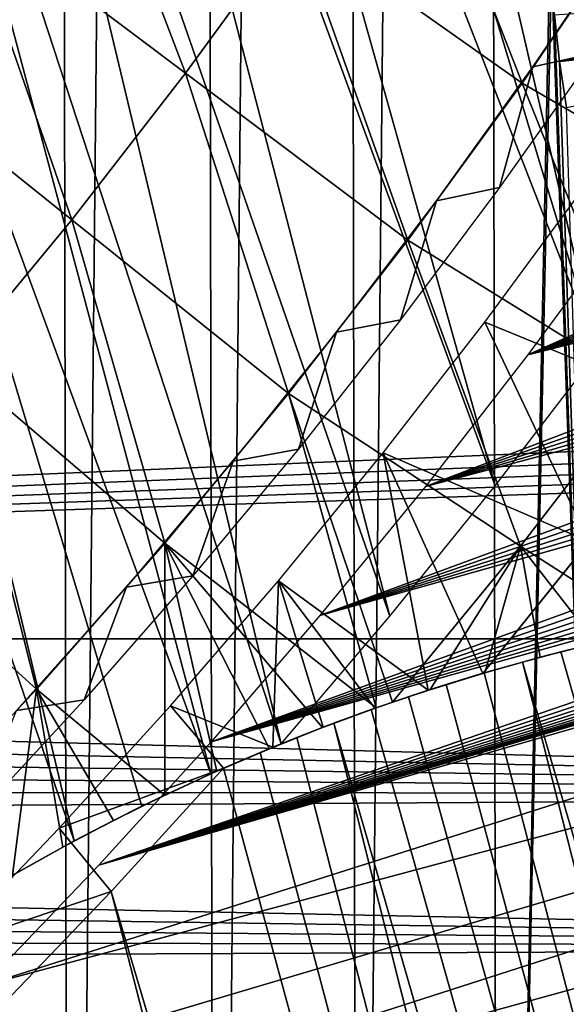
# Model space of a CAD drawing. Header units: millimetres. Extents: x -50 to 50, y -50 to 50.
# Tile 283 of 562: x 17.2 to 19.2, y -16.9 to -13.2. Entities that reach past the tile are written whole.
import ezdxf

# ---------------------------------------------------------------- set-up
doc = ezdxf.new("R2010")
doc.units = ezdxf.units.MM
doc.header["$LTSCALE"] = 65.185185
for name, color, linetype in [('1', 7, 'CONTINUOUS'), ('2', 7, 'CONTINUOUS'), ('20', 7, 'CONTINUOUS'), ('37', 7, 'CONTINUOUS'), ('39', 7, 'CONTINUOUS'), ('46', 7, 'CONTINUOUS'), ('48', 7, 'CONTINUOUS'), ('49', 7, 'CONTINUOUS'), ('50', 7, 'CONTINUOUS'), ('63', 7, 'CONTINUOUS'), ('66', 7, 'CONTINUOUS'), ('90', 7, 'CONTINUOUS')]:
    doc.layers.add(name, color=color, linetype=linetype)

msp = doc.modelspace()

# ---------------------------------------------------------------- linework, layer by layer
at = {"layer": '1', "color": 7, "linetype": 'Continuous', "true_color": 0xf5f5f5}
for points in [[(22.0681, -14.6293), (22.1599, -14.6833), (3, -4.2351), (22.0681, -14.6293)], [(3, -4.2351), (22.1599, -14.6833), (3, -15.5), (3, -4.2351)], [(21.9793, -14.5708), (22.0681, -14.6293), (3, -4.2351), (21.9793, -14.5708)], [(21.122, -13.2699), (21.146, -13.3736), (3, -4.2351), (21.122, -13.2699)], [(21.1032, -13.1652), (21.122, -13.2699), (3, -4.2351), (21.1032, -13.1652)], [(21.6569, -14.294), (21.7321, -14.3693), (3, -4.2351), (21.6569, -14.294)], [(21.5856, -14.2151), (21.6569, -14.294), (3, -4.2351), (21.5856, -14.2151)], [(21.5183, -14.1326), (21.5856, -14.2151), (3, -4.2351), (21.5183, -14.1326)], [(21.4554, -14.0469), (21.5183, -14.1326), (3, -4.2351), (21.4554, -14.0469)], [(21.8935, -14.5078), (21.9793, -14.5708), (3, -4.2351), (21.8935, -14.5078)], [(21.8111, -14.4406), (21.8935, -14.5078), (3, -4.2351), (21.8111, -14.4406)], [(21.7321, -14.3693), (21.8111, -14.4406), (3, -4.2351), (21.7321, -14.3693)], [(21.2097, -13.5766), (21.2492, -13.6753), (3, -4.2351), (21.2097, -13.5766)], [(21.1753, -13.4758), (21.2097, -13.5766), (3, -4.2351), (21.1753, -13.4758)], [(21.146, -13.3736), (21.1753, -13.4758), (3, -4.2351), (21.146, -13.3736)], [(21.2492, -13.6753), (21.2936, -13.772), (3, -4.2351), (21.2492, -13.6753)], [(21.3968, -13.958), (21.4554, -14.0469), (3, -4.2351), (21.3968, -13.958)], [(21.3429, -13.8663), (21.3968, -13.958), (3, -4.2351), (21.3429, -13.8663)], [(21.2936, -13.772), (21.3429, -13.8663), (3, -4.2351), (21.2936, -13.772)], [(22.1599, -14.6833), (22.2541, -14.7326), (3, -15.5), (22.1599, -14.6833)], [(22.2541, -14.7326), (22.3508, -14.777), (3, -15.5), (22.2541, -14.7326)], [(22.3508, -14.777), (22.4496, -14.8165), (3, -15.5), (22.3508, -14.777)], [(22.4496, -14.8165), (22.5503, -14.8509), (3, -15.5), (22.4496, -14.8165)], [(22.5503, -14.8509), (24.8056, -15.4999), (3, -15.5), (22.5503, -14.8509)], [(3, -15.5), (24.4383, -16.0728), (2.9967, -15.6407), (3, -15.5)], [(24.8056, -15.4999), (24.4383, -16.0728), (3, -15.5), (24.8056, -15.4999)], [(2.9967, -15.6407), (24.4383, -16.0728), (2.9868, -15.7809), (2.9967, -15.6407)], [(2.9868, -15.7809), (24.4383, -16.0728), (2.9704, -15.9206), (2.9868, -15.7809)], [(2.9704, -15.9206), (24.4383, -16.0728), (2.9474, -16.0594), (2.9704, -15.9206)], [(2.9474, -16.0594), (24.4383, -16.0728), (2.9179, -16.1969), (2.9474, -16.0594)], [(24.4383, -16.0728), (24.0576, -16.6372), (2.9179, -16.1969), (24.4383, -16.0728)], [(2.9179, -16.1969), (24.0576, -16.6372), (2.8821, -16.3329), (2.9179, -16.1969)], [(2.8821, -16.3329), (24.0576, -16.6372), (2.8398, -16.4671), (2.8821, -16.3329)], [(2.8398, -16.4671), (24.0576, -16.6372), (2.7914, -16.5991), (2.8398, -16.4671)], [(2.7914, -16.5991), (24.0576, -16.6372), (2.7368, -16.7288), (2.7914, -16.5991)], [(24.0576, -16.6372), (23.664, -17.1924), (2.7368, -16.7288), (24.0576, -16.6372)], [(2.7368, -16.7288), (23.664, -17.1924), (2.6762, -16.8557), (2.7368, -16.7288)]]:
    msp.add_3dface(points, dxfattribs=at)
at = {"layer": '2', "color": 7, "linetype": 'Continuous', "true_color": 0xf5f5f5}
for points in [[(17.3191, 23.5714, 4.3), (16.8481, 23.1809, 4.3), (16.8519, -23.9077, 4.3), (17.3191, 23.5714, 4.3)], [(17.3993, -23.5123, 4.3), (17.3191, 23.5714, 4.3), (16.8519, -23.9077, 4.3), (17.3993, -23.5123, 4.3)], [(17.8582, 23.1656, 4.3), (17.3191, 23.5714, 4.3), (17.3993, -23.5123, 4.3), (17.8582, 23.1656, 4.3)], [(17.9374, -23.1044, 4.3), (17.8582, 23.1656, 4.3), (17.3993, -23.5123, 4.3), (17.9374, -23.1044, 4.3)], [(18.3881, 22.7473, 4.3), (17.8582, 23.1656, 4.3), (17.9374, -23.1044, 4.3), (18.3881, 22.7473, 4.3)], [(18.4659, -22.6842, 4.3), (18.3881, 22.7473, 4.3), (17.9374, -23.1044, 4.3), (18.4659, -22.6842, 4.3)], [(18.9083, 22.3168, 4.3), (18.3881, 22.7473, 4.3), (18.4659, -22.6842, 4.3), (18.9083, 22.3168, 4.3)], [(18.9846, -22.2519, 4.3), (18.9083, 22.3168, 4.3), (18.4659, -22.6842, 4.3), (18.9846, -22.2519, 4.3)], [(19.179, -12.8472, 4.3), (18.9083, 22.3168, 4.3), (18.9846, -22.2519, 4.3), (19.179, -12.8472, 4.3)], [(19.1827, -13.0196, 4.3), (19.179, -12.8472, 4.3), (18.9846, -22.2519, 4.3), (19.1827, -13.0196, 4.3)], [(19.4932, -21.8077, 4.3), (19.1827, -13.0196, 4.3), (18.9846, -22.2519, 4.3), (19.4932, -21.8077, 4.3)], [(19.1938, -13.1916, 4.3), (19.1827, -13.0196, 4.3), (19.4932, -21.8077, 4.3), (19.1938, -13.1916, 4.3)], [(19.2124, -13.3633, 4.3), (19.1938, -13.1916, 4.3), (19.4932, -21.8077, 4.3), (19.2124, -13.3633, 4.3)], [(19.2384, -13.5338, 4.3), (19.2124, -13.3633, 4.3), (19.4932, -21.8077, 4.3), (19.2384, -13.5338, 4.3)]]:
    msp.add_3dface(points, dxfattribs=at)
at = {"layer": '20', "color": 7, "linetype": 'Continuous', "true_color": 0xf5f5f5}
for points in [[(19.1938, -13.1916, 4.3), (19.2124, -13.3633, 4.3), (21.0897, -13.0595, 2.4), (19.1938, -13.1916, 4.3)], [(19.2124, -13.3633, 4.3), (21.0958, -13.1124, 2.4), (21.0897, -13.0595, 2.4), (19.2124, -13.3633, 4.3)], [(19.2124, -13.3633, 4.3), (21.1032, -13.1651, 2.4), (21.0958, -13.1124, 2.4), (19.2124, -13.3633, 4.3)], [(19.2124, -13.3633, 4.3), (19.2384, -13.5338, 4.3), (21.1032, -13.1651, 2.4), (19.2124, -13.3633, 4.3)]]:
    msp.add_3dface(points, dxfattribs=at)
at = {"layer": '37', "color": 15, "linetype": 'Continuous', "true_color": 0xaf503c}
for points in [[(17.3905, -12.2562, -14.4704), (17.8299, -13.4065, -14.1581), (17.0047, -12.786, -14.4704), (17.3905, -12.2562, -14.4704)], [(18.2344, -12.851, -14.1581), (17.8299, -13.4065, -14.1581), (17.3905, -12.2562, -14.4704), (18.2344, -12.851, -14.1581)], [(18.6216, -12.2833, -14.1581), (19.0746, -13.4432, -13.8311), (18.2344, -12.851, -14.1581), (18.6216, -12.2833, -14.1581)], [(19.4796, -12.8494, -13.8311), (19.0746, -13.4432, -13.8311), (18.6216, -12.2833, -14.1581), (19.4796, -12.8494, -13.8311)], [(17.0047, -12.786, -14.4704), (17.4086, -13.9493, -14.1581), (16.6028, -13.3037, -14.4704), (17.0047, -12.786, -14.4704)], [(17.8299, -13.4065, -14.1581), (17.4086, -13.9493, -14.1581), (17.0047, -12.786, -14.4704), (17.8299, -13.4065, -14.1581)], [(18.2344, -12.851, -14.1581), (18.6515, -14.0243, -13.8311), (17.8299, -13.4065, -14.1581), (18.2344, -12.851, -14.1581)], [(19.0746, -13.4432, -13.8311), (18.6515, -14.0243, -13.8311), (18.2344, -12.851, -14.1581), (19.0746, -13.4432, -13.8311)], [(19.4796, -12.8494, -13.8311), (19.9626, -13.9591, -13.4894), (19.0746, -13.4432, -13.8311), (19.4796, -12.8494, -13.8311)], [(17.4086, -13.9493, -14.1581), (16.9706, -14.4789, -14.1581), (16.6028, -13.3037, -14.4704), (17.4086, -13.9493, -14.1581)], [(17.8299, -13.4065, -14.1581), (18.2107, -14.5921, -13.8311), (17.4086, -13.9493, -14.1581), (17.8299, -13.4065, -14.1581)], [(18.6515, -14.0243, -13.8311), (18.2107, -14.5921, -13.8311), (17.8299, -13.4065, -14.1581), (18.6515, -14.0243, -13.8311)], [(19.0746, -13.4432, -13.8311), (19.525, -14.5648, -13.4894), (18.6515, -14.0243, -13.8311), (19.0746, -13.4432, -13.8311)], [(19.9626, -13.9591, -13.4894), (19.525, -14.5648, -13.4894), (19.0746, -13.4432, -13.8311), (19.9626, -13.9591, -13.4894)], [(17.4086, -13.9493, -14.1581), (17.7526, -15.1461, -13.8311), (16.9706, -14.4789, -14.1581), (17.4086, -13.9493, -14.1581)], [(18.2107, -14.5921, -13.8311), (17.7526, -15.1461, -13.8311), (17.4086, -13.9493, -14.1581), (18.2107, -14.5921, -13.8311)], [(18.6515, -14.0243, -13.8311), (19.069, -15.1568, -13.4894), (18.2107, -14.5921, -13.8311), (18.6515, -14.0243, -13.8311)], [(19.525, -14.5648, -13.4894), (19.069, -15.1568, -13.4894), (18.6515, -14.0243, -13.8311), (19.525, -14.5648, -13.4894)], [(16.9706, -14.4789, -14.1581), (17.2777, -15.6857, -13.8311), (16.5166, -14.9947, -14.1581), (16.9706, -14.4789, -14.1581)], [(17.7526, -15.1461, -13.8311), (17.2777, -15.6857, -13.8311), (16.9706, -14.4789, -14.1581), (17.7526, -15.1461, -13.8311)], [(19.069, -15.1568, -13.4894), (19.525, -14.5648, -13.4894), (19.5566, -15.4694, -13.2897), (19.069, -15.1568, -13.4894)], [(17.7526, -15.1461, -13.8311), (18.2107, -14.5921, -13.8311), (18.5344, -15.7549, -13.5007), (17.7526, -15.1461, -13.8311)], [(19.069, -15.1568, -13.4894), (18.595, -15.7338, -13.4896), (18.2107, -14.5921, -13.8311), (19.069, -15.1568, -13.4894)], [(18.2107, -14.5921, -13.8311), (18.595, -15.7338, -13.4896), (18.5344, -15.7549, -13.5007), (18.2107, -14.5921, -13.8311)], [(17.2777, -15.6857, -13.8311), (16.7864, -16.2104, -13.8311), (16.5166, -14.9947, -14.1581), (17.2777, -15.6857, -13.8311)], [(17.2777, -15.6857, -13.8311), (17.7526, -15.1461, -13.8311), (17.753, -16.0775, -13.6275), (17.2777, -15.6857, -13.8311)], [(17.753, -16.0775, -13.6275), (17.7526, -15.1461, -13.8311), (17.9453, -15.989, -13.5993), (17.753, -16.0775, -13.6275)], [(17.9453, -15.989, -13.5993), (17.7526, -15.1461, -13.8311), (18.1395, -15.9058, -13.5688), (17.9453, -15.989, -13.5993)], [(18.1395, -15.9058, -13.5688), (17.7526, -15.1461, -13.8311), (18.3359, -15.8277, -13.5359), (18.1395, -15.9058, -13.5688)], [(18.3359, -15.8277, -13.5359), (17.7526, -15.1461, -13.8311), (18.5344, -15.7549, -13.5007), (18.3359, -15.8277, -13.5359)], [(18.595, -15.7338, -13.4896), (19.069, -15.1568, -13.4894), (18.7347, -15.6873, -13.4632), (18.595, -15.7338, -13.4896)], [(18.7347, -15.6873, -13.4632), (19.069, -15.1568, -13.4894), (18.9371, -15.6249, -13.4234), (18.7347, -15.6873, -13.4632)], [(18.9371, -15.6249, -13.4234), (19.069, -15.1568, -13.4894), (19.1415, -15.5678, -13.3812), (18.9371, -15.6249, -13.4234)], [(19.1415, -15.5678, -13.3812), (19.069, -15.1568, -13.4894), (19.348, -15.5159, -13.3367), (19.1415, -15.5678, -13.3812)], [(19.348, -15.5159, -13.3367), (19.069, -15.1568, -13.4894), (19.5566, -15.4694, -13.2897), (19.348, -15.5159, -13.3367)], [(16.7864, -16.2104, -13.8311), (17.2777, -15.6857, -13.8311), (17.1895, -16.3738, -13.6981), (16.7864, -16.2104, -13.8311)], [(17.1895, -16.3738, -13.6981), (17.2777, -15.6857, -13.8311), (17.375, -16.2699, -13.6769), (17.1895, -16.3738, -13.6981)], [(17.375, -16.2699, -13.6769), (17.2777, -15.6857, -13.8311), (17.5628, -16.1711, -13.6534), (17.375, -16.2699, -13.6769)], [(17.5628, -16.1711, -13.6534), (17.2777, -15.6857, -13.8311), (17.753, -16.0775, -13.6275), (17.5628, -16.1711, -13.6534)]]:
    msp.add_3dface(points, dxfattribs=at)
at = {"layer": '39', "color": 15, "linetype": 'Continuous', "true_color": 0xaf503c}
for points in [[(18.8119, -24.6352, 4.5), (47.0535, -15.9917, 4.5), (19.3638, -24.2037, 4.5), (18.8119, -24.6352, 4.5)], [(46.7605, -16.829, 4.5), (47.0535, -15.9917, 4.5), (18.8119, -24.6352, 4.5), (46.7605, -16.829, 4.5)], [(16.5106, -26.2332, 4.5), (46.7605, -16.829, 4.5), (17.0994, -25.8533, 4.5), (16.5106, -26.2332, 4.5)], [(46.4526, -17.661, 4.5), (46.7605, -16.829, 4.5), (16.5106, -26.2332, 4.5), (46.4526, -17.661, 4.5)], [(17.0994, -25.8533, 4.5), (46.7605, -16.829, 4.5), (17.6793, -25.4602, 4.5), (17.0994, -25.8533, 4.5)], [(17.6793, -25.4602, 4.5), (46.7605, -16.829, 4.5), (18.2502, -25.0541, 4.5), (17.6793, -25.4602, 4.5)], [(18.2502, -25.0541, 4.5), (46.7605, -16.829, 4.5), (18.8119, -24.6352, 4.5), (18.2502, -25.0541, 4.5)]]:
    msp.add_3dface(points, dxfattribs=at)
at = {"layer": '46', "color": 15, "linetype": 'Continuous', "true_color": 0xaf503c}
for points in [[(17.0823, -16.7817), (27.9918, -13.3134), (17.5087, -16.3362), (17.0823, -16.7817)], [(27.6837, -13.9427), (27.9918, -13.3134), (17.0823, -16.7817), (27.6837, -13.9427)], [(17.5087, -16.3362), (27.9918, -13.3134), (23.6572, -14.5271), (17.5087, -16.3362)], [(19.4617, -13.9526), (19.096, -14.4491), (21.5061, -13.3719), (19.4617, -13.9526)], [(21.5061, -13.3719), (19.096, -14.4491), (21.5365, -13.46), (21.5061, -13.3719)], [(21.5365, -13.46), (19.096, -14.4491), (21.5715, -13.5463), (21.5365, -13.46)], [(21.5715, -13.5463), (19.096, -14.4491), (21.6111, -13.6306), (21.5715, -13.5463)], [(21.6111, -13.6306), (19.096, -14.4491), (21.6552, -13.7127), (21.6111, -13.6306)], [(21.6552, -13.7127), (19.096, -14.4491), (21.7035, -13.7924), (21.6552, -13.7127)], [(19.096, -14.4491), (18.7175, -14.9361), (21.7035, -13.7924), (19.096, -14.4491)], [(21.7035, -13.7924), (18.7175, -14.9361), (21.756, -13.8693), (21.7035, -13.7924)], [(21.756, -13.8693), (18.7175, -14.9361), (21.8126, -13.9434), (21.756, -13.8693)], [(16.1956, -17.6389), (27.6837, -13.9427), (16.6444, -17.2161), (16.1956, -17.6389)], [(27.3615, -14.5648), (27.6837, -13.9427), (16.1956, -17.6389), (27.3615, -14.5648)], [(16.6444, -17.2161), (27.6837, -13.9427), (17.0823, -16.7817), (16.6444, -17.2161)], [(21.8126, -13.9434), (18.7175, -14.9361), (21.873, -14.0143), (21.8126, -13.9434)], [(21.873, -14.0143), (18.7175, -14.9361), (21.937, -14.082), (21.873, -14.0143)], [(21.937, -14.082), (18.3267, -15.4131), (22.0046, -14.1461), (21.937, -14.082)], [(18.7175, -14.9361), (18.3267, -15.4131), (21.937, -14.082), (18.7175, -14.9361)], [(22.0046, -14.1461), (18.3267, -15.4131), (22.0755, -14.2065), (22.0046, -14.1461)], [(22.0755, -14.2065), (18.3267, -15.4131), (22.1496, -14.2631), (22.0755, -14.2065)], [(22.1496, -14.2631), (18.3267, -15.4131), (22.2265, -14.3157), (22.1496, -14.2631)], [(18.3267, -15.4131), (17.9237, -15.8799), (22.2265, -14.3157), (18.3267, -15.4131)], [(22.2265, -14.3157), (17.9237, -15.8799), (22.3061, -14.3641), (22.2265, -14.3157)], [(22.3061, -14.3641), (17.9237, -15.8799), (22.3882, -14.4081), (22.3061, -14.3641)], [(22.3882, -14.4081), (17.9237, -15.8799), (22.4725, -14.4478), (22.3882, -14.4081)], [(22.4725, -14.4478), (17.9237, -15.8799), (22.5588, -14.4829), (22.4725, -14.4478)], [(22.5588, -14.4829), (17.9237, -15.8799), (22.6469, -14.5134), (22.5588, -14.4829)], [(17.5087, -16.3362), (23.6572, -14.5271), (23.5669, -14.5504), (17.5087, -16.3362)], [(22.6469, -14.5134), (17.9237, -15.8799), (22.7364, -14.5391), (22.6469, -14.5134)], [(15.2659, -18.4494), (27.3615, -14.5648), (15.736, -18.0502), (15.2659, -18.4494)], [(27.0253, -15.1795), (27.3615, -14.5648), (15.2659, -18.4494), (27.0253, -15.1795)], [(15.736, -18.0502), (27.3615, -14.5648), (16.1956, -17.6389), (15.736, -18.0502)], [(17.9237, -15.8799), (17.5087, -16.3362), (22.7364, -14.5391), (17.9237, -15.8799)], [(22.7364, -14.5391), (17.5087, -16.3362), (22.8272, -14.56), (22.7364, -14.5391)], [(23.4757, -14.5689), (17.5087, -16.3362), (23.5669, -14.5504), (23.4757, -14.5689)], [(22.8272, -14.56), (17.5087, -16.3362), (22.919, -14.5761), (22.8272, -14.56)], [(23.3835, -14.5824), (17.5087, -16.3362), (23.4757, -14.5689), (23.3835, -14.5824)], [(22.919, -14.5761), (17.5087, -16.3362), (23.0115, -14.5873), (22.919, -14.5761)], [(23.2907, -14.5911), (17.5087, -16.3362), (23.3835, -14.5824), (23.2907, -14.5911)], [(23.0115, -14.5873), (17.5087, -16.3362), (23.1044, -14.5935), (23.0115, -14.5873)], [(23.1976, -14.5948), (17.5087, -16.3362), (23.2907, -14.5911), (23.1976, -14.5948)], [(23.1044, -14.5935), (17.5087, -16.3362), (23.1976, -14.5948), (23.1044, -14.5935)], [(14.2958, -19.211), (27.0253, -15.1795), (14.7858, -18.8364), (14.2958, -19.211)], [(26.6753, -15.7865), (27.0253, -15.1795), (14.2958, -19.211), (26.6753, -15.7865)], [(14.7858, -18.8364), (27.0253, -15.1795), (15.2659, -18.4494), (14.7858, -18.8364)], [(12.7703, -20.2572), (26.6753, -15.7865), (13.2877, -19.9216), (12.7703, -20.2572)], [(26.3117, -16.3853), (26.6753, -15.7865), (12.7703, -20.2572), (26.3117, -16.3853)], [(13.2877, -19.9216), (26.6753, -15.7865), (13.7963, -19.5728), (13.2877, -19.9216)], [(13.7963, -19.5728), (26.6753, -15.7865), (14.2958, -19.211), (13.7963, -19.5728)], [(11.1687, -21.1825), (26.3117, -16.3853), (11.7104, -20.8879), (11.1687, -21.1825)], [(25.9345, -16.9759), (26.3117, -16.3853), (11.1687, -21.1825), (25.9345, -16.9759)], [(11.7104, -20.8879), (26.3117, -16.3853), (12.2444, -20.5793), (11.7104, -20.8879)], [(12.2444, -20.5793), (26.3117, -16.3853), (12.7703, -20.2572), (12.2444, -20.5793)]]:
    msp.add_3dface(points, dxfattribs=at)
at = {"layer": '48', "color": 15, "linetype": 'Continuous', "true_color": 0xaf503c}
for points in [[(18.9292, -15.6272, -3), (19.3218, -15.1392, -3), (18.9292, -15.6272, -8.9), (18.9292, -15.6272, -3)], [(18.9292, -15.6272, -8.9), (19.3218, -15.1392, -3), (19.3201, -15.1413, -8.9), (18.9292, -15.6272, -8.9)]]:
    msp.add_3dface(points, dxfattribs=at)
at = {"layer": '49', "color": 15, "linetype": 'Continuous', "true_color": 0xaf503c}
for points in [[(18.484, -7.6817, -9.3), (18.2612, -8.1971, -9.3), (20.0679, -13.4287, -9.3), (18.484, -7.6817, -9.3)], [(20.4062, -12.9089, -9.3), (18.484, -7.6817, -9.3), (20.0679, -13.4287, -9.3), (20.4062, -12.9089, -9.3)], [(18.2612, -8.1971, -9.3), (18.0241, -8.7061, -9.3), (19.7164, -13.9397, -9.3), (18.2612, -8.1971, -9.3)], [(20.0679, -13.4287, -9.3), (18.2612, -8.1971, -9.3), (19.7164, -13.9397, -9.3), (20.0679, -13.4287, -9.3)], [(18.0241, -8.7061, -9.3), (17.7727, -9.2083, -9.3), (19.3519, -14.4414, -9.3), (18.0241, -8.7061, -9.3)], [(19.7164, -13.9397, -9.3), (18.0241, -8.7061, -9.3), (19.3519, -14.4414, -9.3), (19.7164, -13.9397, -9.3)], [(17.7727, -9.2083, -9.3), (17.5074, -9.7032, -9.3), (19.3519, -14.4414, -9.3), (17.7727, -9.2083, -9.3)], [(17.5074, -9.7032, -9.3), (17.2283, -10.1905, -9.3), (18.9745, -14.9337, -9.3), (17.5074, -9.7032, -9.3)], [(19.3519, -14.4414, -9.3), (17.5074, -9.7032, -9.3), (18.9745, -14.9337, -9.3), (19.3519, -14.4414, -9.3)], [(17.2283, -10.1905, -9.3), (16.9356, -10.6697, -9.3), (18.5849, -15.4159, -9.3), (17.2283, -10.1905, -9.3)], [(18.9745, -14.9337, -9.3), (17.2283, -10.1905, -9.3), (18.5849, -15.4159, -9.3), (18.9745, -14.9337, -9.3)], [(16.9356, -10.6697, -9.3), (16.6297, -11.1406, -9.3), (18.1829, -15.888, -9.3), (16.9356, -10.6697, -9.3)], [(18.5849, -15.4159, -9.3), (16.9356, -10.6697, -9.3), (18.1829, -15.888, -9.3), (18.5849, -15.4159, -9.3)], [(16.6297, -11.1406, -9.3), (16.3106, -11.6027, -9.3), (17.9236, -15.9987, -9.3), (16.6297, -11.1406, -9.3)], [(18.1829, -15.888, -9.3), (16.6297, -11.1406, -9.3), (17.9236, -15.9987, -9.3), (18.1829, -15.888, -9.3)], [(16.3106, -11.6027, -9.3), (15.9787, -12.0556, -9.3), (17.4176, -16.247, -9.3), (16.3106, -11.6027, -9.3)], [(17.6684, -16.1184, -9.3), (16.3106, -11.6027, -9.3), (17.4176, -16.247, -9.3), (17.6684, -16.1184, -9.3)], [(17.9236, -15.9987, -9.3), (16.3106, -11.6027, -9.3), (17.6684, -16.1184, -9.3), (17.9236, -15.9987, -9.3)], [(17.4176, -16.247, -9.3), (15.9787, -12.0556, -9.3), (17.1714, -16.3843, -9.3), (17.4176, -16.247, -9.3)]]:
    msp.add_3dface(points, dxfattribs=at)
at = {"layer": '50', "color": 15, "linetype": 'Continuous', "true_color": 0xaf503c}
for points in [[(19.2991, -13.8361, -2.2), (19.7017, -14.6414, -3), (18.9364, -14.3285, -2.2), (19.2991, -13.8361, -2.2)], [(18.9364, -14.3285, -2.2), (19.3218, -15.1392, -3), (18.5611, -14.8114, -2.2), (18.9364, -14.3285, -2.2)], [(19.7017, -14.6414, -3), (19.3218, -15.1392, -3), (18.9364, -14.3285, -2.2), (19.7017, -14.6414, -3)], [(18.5611, -14.8114, -2.2), (18.7267, -15.6899, -2.8844), (18.1735, -15.2845, -2.2), (18.5611, -14.8114, -2.2)], [(19.3218, -15.1392, -3), (18.9292, -15.6272, -3), (18.5611, -14.8114, -2.2), (19.3218, -15.1392, -3)], [(18.9292, -15.6272, -3), (18.7267, -15.6899, -2.8844), (18.5611, -14.8114, -2.2), (18.9292, -15.6272, -3)], [(18.1735, -15.2845, -2.2), (18.1519, -15.9007, -2.585), (17.7739, -15.7474, -2.2), (18.1735, -15.2845, -2.2)], [(18.3384, -15.8268, -2.6773), (18.1519, -15.9007, -2.585), (18.1735, -15.2845, -2.2), (18.3384, -15.8268, -2.6773)], [(18.7267, -15.6899, -2.8844), (18.5297, -15.7565, -2.7768), (18.1735, -15.2845, -2.2), (18.7267, -15.6899, -2.8844)], [(18.5297, -15.7565, -2.7768), (18.3384, -15.8268, -2.6773), (18.1735, -15.2845, -2.2), (18.5297, -15.7565, -2.7768)], [(17.7739, -15.7474, -2.2), (17.9704, -15.9779, -2.5), (17.3624, -16.1999, -2.2), (17.7739, -15.7474, -2.2)], [(18.1519, -15.9007, -2.585), (17.9704, -15.9779, -2.5), (17.7739, -15.7474, -2.2), (18.1519, -15.9007, -2.585)], [(17.3624, -16.1999, -2.2), (17.9704, -15.9779, -2.5), (17.5543, -16.434, -2.5), (17.3624, -16.1999, -2.2)], [(16.9395, -16.6416, -2.2), (17.3624, -16.1999, -2.2), (17.5543, -16.434, -2.5), (16.9395, -16.6416, -2.2)], [(17.1267, -16.8791, -2.5), (16.9395, -16.6416, -2.2), (17.5543, -16.434, -2.5), (17.1267, -16.8791, -2.5)]]:
    msp.add_3dface(points, dxfattribs=at)
at = {"layer": '63', "color": 15, "linetype": 'Continuous', "true_color": 0xaf503c}
for points in [[(19.36, -15.5131, -2.5), (25.3834, -37.1532, -2.5), (19.2175, -15.548, -2.5), (19.36, -15.5131, -2.5)], [(19.2175, -15.548, -2.5), (25.3834, -37.1532, -2.5), (19.0756, -15.5855, -2.5), (19.2175, -15.548, -2.5)], [(19.0756, -15.5855, -2.5), (24.6793, -37.6247, -2.5), (18.9345, -15.6257, -2.5), (19.0756, -15.5855, -2.5)], [(25.3834, -37.1532, -2.5), (24.6793, -37.6247, -2.5), (19.0756, -15.5855, -2.5), (25.3834, -37.1532, -2.5)], [(18.9345, -15.6257, -2.5), (24.6793, -37.6247, -2.5), (18.7941, -15.6683, -2.5), (18.9345, -15.6257, -2.5)], [(18.7941, -15.6683, -2.5), (24.6793, -37.6247, -2.5), (18.6545, -15.7136, -2.5), (18.7941, -15.6683, -2.5)], [(18.6545, -15.7136, -2.5), (24.6793, -37.6247, -2.5), (18.5158, -15.7614, -2.5), (18.6545, -15.7136, -2.5)], [(18.5158, -15.7614, -2.5), (24.6793, -37.6247, -2.5), (18.378, -15.8118, -2.5), (18.5158, -15.7614, -2.5)], [(18.378, -15.8118, -2.5), (23.9664, -38.0828, -2.5), (18.2412, -15.8646, -2.5), (18.378, -15.8118, -2.5)], [(24.6793, -37.6247, -2.5), (23.9664, -38.0828, -2.5), (18.378, -15.8118, -2.5), (24.6793, -37.6247, -2.5)], [(18.2412, -15.8646, -2.5), (23.9664, -38.0828, -2.5), (18.1053, -15.92, -2.5), (18.2412, -15.8646, -2.5)], [(23.9664, -38.0828, -2.5), (17.9704, -15.9779, -2.5), (18.1053, -15.92, -2.5), (23.9664, -38.0828, -2.5)], [(17.5543, -16.434, -2.5), (17.9704, -15.9779, -2.5), (23.9664, -38.0828, -2.5), (17.5543, -16.434, -2.5)], [(17.1267, -16.8791, -2.5), (17.5543, -16.434, -2.5), (23.245, -38.5273, -2.5), (17.1267, -16.8791, -2.5)], [(23.245, -38.5273, -2.5), (17.5543, -16.434, -2.5), (23.9664, -38.0828, -2.5), (23.245, -38.5273, -2.5)]]:
    msp.add_3dface(points, dxfattribs=at)
at = {"layer": '66', "color": 15, "linetype": 'Continuous', "true_color": 0xaf503c}
for points in [[(19.1415, -15.5678, -13.3812), (19.348, -15.5159, -13.3367), (19.2175, -15.548, -2.5), (19.1415, -15.5678, -13.3812)], [(19.348, -15.5159, -13.3367), (19.36, -15.5131, -2.5), (19.2175, -15.548, -2.5), (19.348, -15.5159, -13.3367)], [(19.1415, -15.5678, -13.3812), (19.2175, -15.548, -2.5), (19.0756, -15.5855, -2.5), (19.1415, -15.5678, -13.3812)], [(18.9371, -15.6249, -13.4234), (19.0756, -15.5855, -2.5), (18.9345, -15.6257, -2.5), (18.9371, -15.6249, -13.4234)], [(18.9371, -15.6249, -13.4234), (19.1415, -15.5678, -13.3812), (19.0756, -15.5855, -2.5), (18.9371, -15.6249, -13.4234)], [(18.7347, -15.6873, -13.4632), (18.9371, -15.6249, -13.4234), (18.7377, -15.6863, -9.175), (18.7347, -15.6873, -13.4632)], [(18.7377, -15.6863, -9.175), (18.9371, -15.6249, -13.4234), (18.7607, -15.6789, -9.1606), (18.7377, -15.6863, -9.175)], [(18.7607, -15.6789, -9.1606), (18.9371, -15.6249, -13.4234), (18.7819, -15.6722, -9.146), (18.7607, -15.6789, -9.1606)], [(18.7819, -15.6722, -9.146), (18.9371, -15.6249, -13.4234), (18.8013, -15.6661, -9.1312), (18.7819, -15.6722, -9.146)], [(18.9292, -15.6272, -3), (18.9345, -15.6257, -2.5), (18.7941, -15.6683, -2.5), (18.9292, -15.6272, -3)], [(18.8013, -15.6661, -9.1312), (18.9371, -15.6249, -13.4234), (18.8191, -15.6605, -9.1163), (18.8013, -15.6661, -9.1312)], [(18.8191, -15.6605, -9.1163), (18.9371, -15.6249, -13.4234), (18.8351, -15.6556, -9.1014), (18.8191, -15.6605, -9.1163)], [(18.8351, -15.6556, -9.1014), (18.9371, -15.6249, -13.4234), (18.8496, -15.6511, -9.0864), (18.8351, -15.6556, -9.1014)], [(18.8496, -15.6511, -9.0864), (18.9371, -15.6249, -13.4234), (18.8625, -15.6472, -9.0715), (18.8496, -15.6511, -9.0864)], [(18.8625, -15.6472, -9.0715), (18.9371, -15.6249, -13.4234), (18.8741, -15.6437, -9.0567), (18.8625, -15.6472, -9.0715)], [(18.8741, -15.6437, -9.0567), (18.9371, -15.6249, -13.4234), (18.8844, -15.6406, -9.042), (18.8741, -15.6437, -9.0567)], [(18.8844, -15.6406, -9.042), (18.9371, -15.6249, -13.4234), (18.8934, -15.6379, -9.0274), (18.8844, -15.6406, -9.042)], [(18.8934, -15.6379, -9.0274), (18.9371, -15.6249, -13.4234), (18.9013, -15.6355, -9.0129), (18.8934, -15.6379, -9.0274)], [(18.9013, -15.6355, -9.0129), (18.9371, -15.6249, -13.4234), (18.9081, -15.6335, -8.9985), (18.9013, -15.6355, -9.0129)], [(18.9081, -15.6335, -8.9985), (18.9371, -15.6249, -13.4234), (18.9138, -15.6318, -8.9843), (18.9081, -15.6335, -8.9985)], [(18.9138, -15.6318, -8.9843), (18.9371, -15.6249, -13.4234), (18.9186, -15.6303, -8.9702), (18.9138, -15.6318, -8.9843)], [(18.9186, -15.6303, -8.9702), (18.9371, -15.6249, -13.4234), (18.9225, -15.6292, -8.9561), (18.9186, -15.6303, -8.9702)], [(18.9225, -15.6292, -8.9561), (18.9371, -15.6249, -13.4234), (18.9254, -15.6283, -8.9421), (18.9225, -15.6292, -8.9561)], [(18.9254, -15.6283, -8.9421), (18.9371, -15.6249, -13.4234), (18.9275, -15.6277, -8.9281), (18.9254, -15.6283, -8.9421)], [(18.9275, -15.6277, -8.9281), (18.9371, -15.6249, -13.4234), (18.9288, -15.6273, -8.9141), (18.9275, -15.6277, -8.9281)], [(18.9371, -15.6249, -13.4234), (18.9292, -15.6272, -8.9), (18.9288, -15.6273, -8.9141), (18.9371, -15.6249, -13.4234)], [(18.9292, -15.6272, -3), (18.9371, -15.6249, -13.4234), (18.9345, -15.6257, -2.5), (18.9292, -15.6272, -3)], [(18.9371, -15.6249, -13.4234), (18.9292, -15.6272, -3), (18.9292, -15.6272, -8.9), (18.9371, -15.6249, -13.4234)], [(18.7267, -15.6899, -2.8844), (18.9292, -15.6272, -3), (18.7941, -15.6683, -2.5), (18.7267, -15.6899, -2.8844)], [(18.5297, -15.7565, -2.7768), (18.7267, -15.6899, -2.8844), (18.6545, -15.7136, -2.5), (18.5297, -15.7565, -2.7768)], [(18.595, -15.7338, -13.4896), (18.7347, -15.6873, -13.4632), (18.6259, -15.7233, -9.2282), (18.595, -15.7338, -13.4896)], [(18.6259, -15.7233, -9.2282), (18.7347, -15.6873, -13.4632), (18.6571, -15.7128, -9.2156), (18.6259, -15.7233, -9.2282)], [(18.7267, -15.6899, -2.8844), (18.7941, -15.6683, -2.5), (18.6545, -15.7136, -2.5), (18.7267, -15.6899, -2.8844)], [(18.6571, -15.7128, -9.2156), (18.7347, -15.6873, -13.4632), (18.686, -15.7032, -9.2025), (18.6571, -15.7128, -9.2156)], [(18.686, -15.7032, -9.2025), (18.7347, -15.6873, -13.4632), (18.7128, -15.6944, -9.189), (18.686, -15.7032, -9.2025)], [(18.7128, -15.6944, -9.189), (18.7347, -15.6873, -13.4632), (18.7377, -15.6863, -9.175), (18.7128, -15.6944, -9.189)], [(18.5297, -15.7565, -2.7768), (18.6545, -15.7136, -2.5), (18.5158, -15.7614, -2.5), (18.5297, -15.7565, -2.7768)], [(18.5344, -15.7549, -13.5007), (18.595, -15.7338, -13.4896), (18.5566, -15.7471, -9.2513), (18.5344, -15.7549, -13.5007)], [(18.5566, -15.7471, -9.2513), (18.595, -15.7338, -13.4896), (18.5925, -15.7347, -9.2401), (18.5566, -15.7471, -9.2513)], [(18.5925, -15.7347, -9.2401), (18.595, -15.7338, -13.4896), (18.6259, -15.7233, -9.2282), (18.5925, -15.7347, -9.2401)], [(18.3359, -15.8277, -13.5359), (18.5344, -15.7549, -13.5007), (18.3432, -15.8249, -9.292), (18.3359, -15.8277, -13.5359)], [(18.3384, -15.8268, -2.6773), (18.5297, -15.7565, -2.7768), (18.378, -15.8118, -2.5), (18.3384, -15.8268, -2.6773)], [(18.3432, -15.8249, -9.292), (18.5344, -15.7549, -13.5007), (18.3907, -15.807, -9.2862), (18.3432, -15.8249, -9.292)], [(18.5297, -15.7565, -2.7768), (18.5158, -15.7614, -2.5), (18.378, -15.8118, -2.5), (18.5297, -15.7565, -2.7768)], [(18.3907, -15.807, -9.2862), (18.5344, -15.7549, -13.5007), (18.4356, -15.7904, -9.2792), (18.3907, -15.807, -9.2862)], [(18.4356, -15.7904, -9.2792), (18.5344, -15.7549, -13.5007), (18.4781, -15.7749, -9.271), (18.4356, -15.7904, -9.2792)], [(18.4781, -15.7749, -9.271), (18.5344, -15.7549, -13.5007), (18.5185, -15.7605, -9.2617), (18.4781, -15.7749, -9.271)], [(18.5185, -15.7605, -9.2617), (18.5344, -15.7549, -13.5007), (18.5566, -15.7471, -9.2513), (18.5185, -15.7605, -9.2617)], [(18.1395, -15.9058, -13.5688), (18.3359, -15.8277, -13.5359), (18.1829, -15.888, -9.3), (18.1395, -15.9058, -13.5688)], [(18.1519, -15.9007, -2.585), (18.3384, -15.8268, -2.6773), (18.2412, -15.8646, -2.5), (18.1519, -15.9007, -2.585)], [(18.1829, -15.888, -9.3), (18.3359, -15.8277, -13.5359), (18.2394, -15.8654, -9.2989), (18.1829, -15.888, -9.3)], [(18.2394, -15.8654, -9.2989), (18.3359, -15.8277, -13.5359), (18.2929, -15.8443, -9.2963), (18.2394, -15.8654, -9.2989)], [(18.3384, -15.8268, -2.6773), (18.378, -15.8118, -2.5), (18.2412, -15.8646, -2.5), (18.3384, -15.8268, -2.6773)], [(18.2929, -15.8443, -9.2963), (18.3359, -15.8277, -13.5359), (18.3432, -15.8249, -9.292), (18.2929, -15.8443, -9.2963)], [(18.1519, -15.9007, -2.585), (18.2412, -15.8646, -2.5), (18.1053, -15.92, -2.5), (18.1519, -15.9007, -2.585)], [(18.1395, -15.9058, -13.5688), (18.1829, -15.888, -9.3), (17.9236, -15.9987, -9.3), (18.1395, -15.9058, -13.5688)], [(17.9453, -15.989, -13.5993), (18.1395, -15.9058, -13.5688), (17.9236, -15.9987, -9.3), (17.9453, -15.989, -13.5993)], [(17.9704, -15.9779, -2.5), (18.1519, -15.9007, -2.585), (18.1053, -15.92, -2.5), (17.9704, -15.9779, -2.5)], [(17.753, -16.0775, -13.6275), (17.9453, -15.989, -13.5993), (17.9236, -15.9987, -9.3), (17.753, -16.0775, -13.6275)], [(17.753, -16.0775, -13.6275), (17.9236, -15.9987, -9.3), (17.6684, -16.1184, -9.3), (17.753, -16.0775, -13.6275)], [(17.5628, -16.1711, -13.6534), (17.753, -16.0775, -13.6275), (17.6684, -16.1184, -9.3), (17.5628, -16.1711, -13.6534)], [(17.5628, -16.1711, -13.6534), (17.6684, -16.1184, -9.3), (17.4176, -16.247, -9.3), (17.5628, -16.1711, -13.6534)], [(17.375, -16.2699, -13.6769), (17.5628, -16.1711, -13.6534), (17.4176, -16.247, -9.3), (17.375, -16.2699, -13.6769)], [(17.375, -16.2699, -13.6769), (17.4176, -16.247, -9.3), (17.1714, -16.3843, -9.3), (17.375, -16.2699, -13.6769)], [(17.1895, -16.3738, -13.6981), (17.375, -16.2699, -13.6769), (17.1714, -16.3843, -9.3), (17.1895, -16.3738, -13.6981)]]:
    msp.add_3dface(points, dxfattribs=at)
at = {"layer": '90', "color": 250, "linetype": 'Continuous', "true_color": 0x1c1c1c}
for points in [[(19.1145, -13.3834, -9.3035), (19.4583, -12.8783, -9.3035), (19.3432, -13.3325, -0.2035), (19.1145, -13.3834, -9.3035)], [(18.9905, -13.8302, -0.2035), (19.1145, -13.3834, -9.3035), (19.3432, -13.3325, -0.2035), (18.9905, -13.8302, -0.2035)], [(18.7575, -13.8792, -9.3035), (19.1145, -13.3834, -9.3035), (18.9905, -13.8302, -0.2035), (18.7575, -13.8792, -9.3035)], [(18.625, -14.3187, -0.2035), (18.7575, -13.8792, -9.3035), (18.9905, -13.8302, -0.2035), (18.625, -14.3187, -0.2035)], [(18.3877, -14.3655, -9.3035), (18.7575, -13.8792, -9.3035), (18.625, -14.3187, -0.2035), (18.3877, -14.3655, -9.3035)], [(18.2469, -14.7974, -0.2035), (18.3877, -14.3655, -9.3035), (18.625, -14.3187, -0.2035), (18.2469, -14.7974, -0.2035)], [(18.0053, -14.842, -9.3035), (18.3877, -14.3655, -9.3035), (18.2469, -14.7974, -0.2035), (18.0053, -14.842, -9.3035)], [(17.8566, -15.2662, -0.2035), (18.0053, -14.842, -9.3035), (18.2469, -14.7974, -0.2035), (17.8566, -15.2662, -0.2035)], [(17.6105, -15.3083, -9.3035), (18.0053, -14.842, -9.3035), (17.8566, -15.2662, -0.2035), (17.6105, -15.3083, -9.3035)], [(17.4541, -15.7247, -0.2035), (17.6105, -15.3083, -9.3035), (17.8566, -15.2662, -0.2035), (17.4541, -15.7247, -0.2035)], [(17.2037, -15.7641, -9.3035), (17.6105, -15.3083, -9.3035), (17.4541, -15.7247, -0.2035), (17.2037, -15.7641, -9.3035)], [(17.04, -16.1726, -0.2035), (17.2037, -15.7641, -9.3035), (17.4541, -15.7247, -0.2035), (17.04, -16.1726, -0.2035)]]:
    msp.add_3dface(points, dxfattribs=at)

doc.saveas('drawing.dxf')
